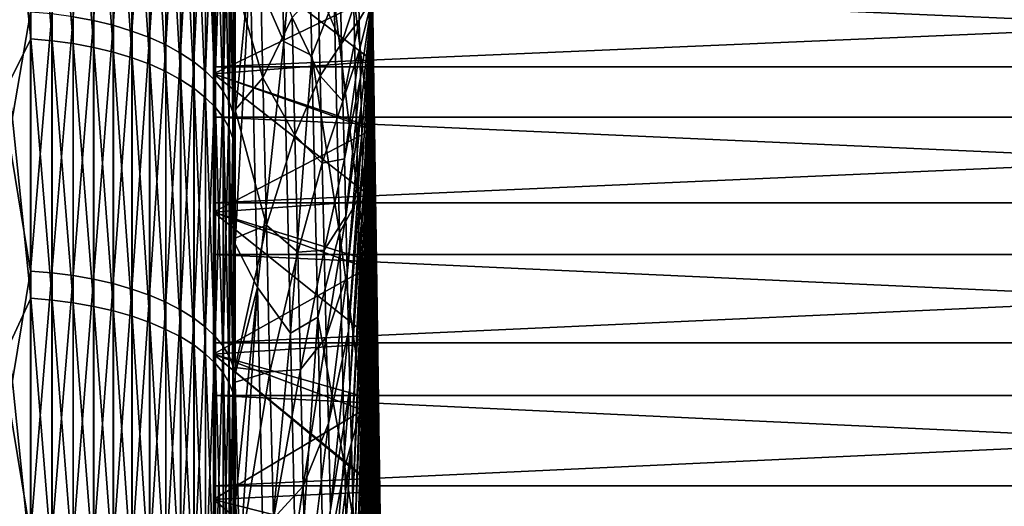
# Model space of a CAD drawing. Header units: metres. Extents: x -2 to 78, y -85 to 85.
# Tile 277 of 500: x 8.83 to 17.3, y 38.6 to 42.78. Entities that reach past the tile are written whole.
import ezdxf

# ---------------------------------------------------------------- set-up
doc = ezdxf.new("R2010")
doc.units = ezdxf.units.M
doc.layers.add('solid_20004802', color=7, linetype='CONTINUOUS')

msp = doc.modelspace()

# ---------------------------------------------------------------- linework, layer by layer
at = {"layer": 'solid_20004802'}
for points in [[(11.104173, 42.595871, 58.868118), (11.046848, 45.10376, 58.841022), (10.814429, 43.258923, 67.112015)], [(11.294175, 44.729218, 50.603218), (11.046848, 45.10376, 58.841022), (11.104173, 42.595871, 58.868118)], [(9.291151, 42.809971, 73.030136), (9.467271, 42.777115, 72.974091), (9.467271, 44.961639, 71.648796)], [(9.467271, 44.961639, 71.648796), (9.467271, 42.777115, 72.974091), (9.636523, 44.91848, 71.580025)], [(9.467271, 42.777115, 72.974091), (9.636523, 42.736053, 72.904045), (9.636523, 44.91848, 71.580025)], [(9.636523, 44.91848, 71.580025), (9.636523, 42.736053, 72.904045), (9.797419, 44.867077, 71.498108)], [(8.92717, 42.619465, -73.232674), (8.740137, 44.459965, -72.14621), (8.92717, 44.811871, -71.912025)], [(8.92717, 44.811871, -71.912025), (9.112282, 44.795372, -71.885559), (9.112282, 42.603775, -73.205719)], [(8.92717, 42.619465, -73.232674), (8.92717, 44.811871, -71.912025), (9.112282, 42.603775, -73.205719)], [(9.112282, 44.795372, -71.885559), (9.293654, 44.769772, -71.844467), (9.293654, 42.579426, -73.163879)], [(9.112282, 42.603775, -73.205719), (9.112282, 44.795372, -71.885559), (9.293654, 42.579426, -73.163879)], [(9.636523, 42.736053, 72.904045), (9.797419, 42.687149, 72.82061), (9.797419, 44.867077, 71.498108)], [(9.797419, 44.867077, 71.498108), (9.797419, 42.687149, 72.82061), (9.948537, 44.80788, 71.403778)], [(9.797419, 42.687149, 72.82061), (9.948537, 42.630829, 72.724541), (9.948537, 44.80788, 71.403778)], [(9.948537, 44.80788, 71.403778), (9.948537, 42.630829, 72.724541), (10.08855, 44.741417, 71.297859)], [(9.293654, 44.769772, -71.844467), (9.469689, 44.735287, -71.789131), (9.469689, 42.546631, -73.107521)], [(9.293654, 42.579426, -73.163879), (9.293654, 44.769772, -71.844467), (9.469689, 42.546631, -73.107521)], [(9.469689, 44.735287, -71.789131), (9.638835, 44.69223, -71.720032), (9.638835, 42.505676, -73.037155)], [(9.469689, 42.546631, -73.107521), (9.469689, 44.735287, -71.789131), (9.638835, 42.505676, -73.037155)], [(9.948537, 42.630829, 72.724541), (10.08855, 42.567593, 72.616661), (10.08855, 44.741417, 71.297859)], [(10.08855, 44.741417, 71.297859), (10.08855, 42.567593, 72.616661), (10.216221, 44.668266, 71.18129)], [(11.345595, 42.476906, 50.622589), (11.294175, 44.729218, 50.603218), (11.104173, 42.595871, 58.868118)], [(11.537308, 42.964676, 42.378525), (11.294175, 44.729218, 50.603218), (11.345595, 42.476906, 50.622589)], [(9.638835, 44.69223, -71.720032), (9.799603, 44.640972, -71.637779), (9.799603, 42.456928, -72.953392)], [(9.638835, 42.505676, -73.037155), (9.638835, 44.69223, -71.720032), (9.799603, 42.456928, -72.953392)], [(9.799603, 44.640972, -71.637779), (9.950575, 44.58197, -71.543098), (9.950575, 42.40081, -72.856964)], [(9.799603, 42.456928, -72.953392), (9.799603, 44.640972, -71.637779), (9.950575, 42.40081, -72.856964)], [(10.08855, 42.567593, 72.616661), (10.216221, 42.497997, 72.497932), (10.216221, 44.668266, 71.18129)], [(10.216221, 44.668266, 71.18129), (10.216221, 42.497997, 72.497932), (10.330427, 44.589073, 71.055099)], [(9.950575, 44.58197, -71.543098), (10.090423, 44.515739, -71.436813), (10.090423, 42.337822, -72.748734)], [(9.950575, 42.40081, -72.856964), (9.950575, 44.58197, -71.543098), (10.090423, 42.337822, -72.748734)], [(10.216221, 42.497997, 72.497932), (10.330427, 42.422653, 72.369408), (10.330427, 44.589073, 71.055099)], [(10.330427, 44.589073, 71.055099), (10.330427, 42.422653, 72.369408), (10.430161, 44.504539, 70.920387)], [(8.92717, 42.619465, -73.232674), (8.740137, 42.239101, -73.468513), (8.740137, 44.459965, -72.14621)], [(10.090423, 44.515739, -71.436813), (10.217914, 44.442867, -71.31987), (10.217914, 42.268517, -72.629646)], [(10.090423, 42.337822, -72.748734), (10.090423, 44.515739, -71.436813), (10.217914, 42.268517, -72.629646)], [(10.330427, 42.422653, 72.369408), (10.430161, 42.342228, 72.232208), (10.430161, 44.504539, 70.920387)], [(10.430161, 44.504539, 70.920387), (10.430161, 42.342228, 72.232208), (10.514546, 44.415409, 70.778358)], [(10.217914, 44.442867, -71.31987), (10.331923, 44.363998, -71.193306), (10.331923, 42.193504, -72.500748)], [(10.217914, 42.268517, -72.629646), (10.217914, 44.442867, -71.31987), (10.331923, 42.193504, -72.500748)], [(10.430161, 42.342228, 72.232208), (10.514546, 42.257427, 72.087547), (10.514546, 44.415409, 70.778358)], [(10.514546, 44.415409, 70.778358), (10.514546, 42.257427, 72.087547), (10.582837, 44.322464, 70.630241)], [(10.331923, 44.363998, -71.193306), (10.43145, 44.279819, -71.05822), (10.43145, 42.113445, -72.363182)], [(10.331923, 42.193504, -72.500748), (10.331923, 44.363998, -71.193306), (10.43145, 42.113445, -72.363182)], [(10.514546, 42.257427, 72.087547), (10.582837, 42.168999, 71.936691), (10.582837, 44.322464, 70.630241)], [(10.582837, 44.322464, 70.630241), (10.582837, 42.168999, 71.936691), (10.634434, 44.226528, 70.477364)], [(10.43145, 44.279819, -71.05822), (10.515614, 44.191078, -70.91581), (10.515614, 42.029045, -72.218163)], [(10.43145, 42.113445, -72.363182), (10.43145, 44.279819, -71.05822), (10.515614, 42.029045, -72.218163)], [(10.582837, 42.168999, 71.936691), (10.634434, 42.077721, 71.780983), (10.634434, 44.226528, 70.477364)], [(10.634434, 44.226528, 70.477364), (10.634434, 42.077721, 71.780983), (10.66888, 44.128441, 70.321053)], [(10.515614, 44.191078, -70.91581), (10.583675, 44.098553, -70.767326), (10.583675, 41.941044, -72.066956)], [(10.515614, 42.029045, -72.218163), (10.515614, 44.191078, -70.91581), (10.583675, 41.941044, -72.066956)], [(10.634434, 42.077721, 71.780983), (10.66888, 41.984402, 71.621788), (10.66888, 44.128441, 70.321053)], [(10.68587, 43.054092, 70.765266), (10.66888, 44.128441, 70.321053), (10.66888, 41.984402, 71.621788)], [(10.583675, 44.098553, -70.767326), (10.635035, 44.003059, -70.61409), (10.635035, 41.850227, -71.910896)], [(10.583675, 41.941044, -72.066956), (10.583675, 44.098553, -70.767326), (10.635035, 41.850227, -71.910896)], [(8.924562, 42.849983, 73.098396), (8.740137, 43.987926, 72.434982), (8.740137, 41.758476, 73.742752)], [(10.635035, 44.003059, -70.61409), (10.669239, 43.905441, -70.457436), (10.669239, 41.757385, -71.751366)], [(10.635035, 41.850227, -71.910896), (10.635035, 44.003059, -70.61409), (10.669239, 41.757385, -71.751366)], [(10.685855, 42.009869, -71.390511), (10.669239, 41.757385, -71.751366), (10.669239, 43.905441, -70.457436)], [(10.685887, 43.103134, -70.73494), (10.685855, 42.009869, -71.390511), (10.669239, 43.905441, -70.457436)], [(10.89595, 43.549305, -64.580261), (10.924725, 42.283672, -64.579025), (10.685887, 43.103134, -70.73494)], [(11.176533, 42.802246, -56.340183), (10.924725, 42.283672, -64.579025), (10.89595, 43.549305, -64.580261)], [(10.5, 42.378448, 23.500265), (10.5, 43.514503, 22.766256), (10.5, 43.472519, 23.156502)], [(36.900002, 43.514374, 22.766352), (10.5, 43.514503, 22.766256), (10.5, 42.378448, 23.500265)], [(36.900002, 42.378593, 23.500183), (36.900002, 43.514374, 22.766352), (10.5, 42.378448, 23.500265)], [(10.5, 43.472519, -23.156502), (10.5, 42.317638, -23.887796), (11.866064, 42.978344, -23.479176)], [(10.5, 43.472519, 23.156502), (11.865606, 43.00919, 23.459471), (11.874268, 42.424294, 23.823565)], [(10.5, 42.317638, 23.887796), (10.5, 43.472519, 23.156502), (11.874268, 42.424294, 23.823565)], [(10.5, 43.096134, -23.045794), (10.5, 42.317638, -23.887796), (10.5, 43.472519, -23.156502)], [(10.5, 42.378448, 23.500265), (10.5, 43.472519, 23.156502), (10.5, 42.317638, 23.887796)], [(10.814429, 43.258923, 67.112015), (10.685867, 41.95919, 71.419991), (10.685862, 40.854385, 72.057808)], [(10.877165, 40.479912, 67.078697), (10.814429, 43.258923, 67.112015), (10.685862, 40.854385, 72.057808)], [(10.814429, 43.258923, 67.112015), (10.68587, 43.054092, 70.765266), (10.685867, 41.95919, 71.419991)], [(11.104173, 42.595871, 58.868118), (10.814429, 43.258923, 67.112015), (10.877165, 40.479912, 67.078697)], [(10.924725, 42.283672, -64.579025), (10.685855, 42.009869, -71.390511), (10.685887, 43.103134, -70.73494)], [(11.863955, 41.680286, 25.86784), (11.830544, 43.159714, 25.884563), (11.7031, 43.009766, 34.132027)], [(11.865606, 43.00919, 23.459471), (11.830544, 43.159714, 25.884563), (11.863955, 41.680286, 25.86784)], [(36.900002, 43.096272, -23.045717), (36.900002, 41.947289, -23.758696), (10.5, 43.096134, -23.045794)], [(10.5, 43.096134, -23.045794), (10.5, 41.947361, -23.758635), (10.5, 42.317638, -23.887796)], [(36.900002, 41.947289, -23.758696), (10.5, 41.947361, -23.758635), (10.5, 43.096134, -23.045794)], [(10.685867, 41.95919, 71.419991), (10.68587, 43.054092, 70.765266), (10.66888, 41.984402, 71.621788)], [(11.398578, 43.05117, -48.095398), (11.415746, 42.300495, -48.086494), (11.176533, 42.802246, -56.340183)], [(11.589706, 43.078518, -39.849247), (11.601071, 42.580753, -39.844913), (11.398578, 43.05117, -48.095398)], [(11.601071, 42.580753, -39.844913), (11.415746, 42.300495, -48.086494), (11.398578, 43.05117, -48.095398)], [(11.746642, 43.027969, -31.602722), (11.601071, 42.580753, -39.844913), (11.589706, 43.078518, -39.849247)], [(11.746642, 43.027969, -31.602722), (11.752282, 42.780949, -31.600555), (11.601071, 42.580753, -39.844913)], [(11.866064, 42.978344, -23.479176), (11.752282, 42.780949, -31.600555), (11.746642, 43.027969, -31.602722)], [(10.5, 42.317638, -23.887796), (11.882759, 41.851097, -24.161325), (11.866064, 42.978344, -23.479176)], [(11.582684, 40.950832, 42.347519), (11.537308, 42.964676, 42.378525), (11.345595, 42.476906, 50.622589)], [(11.537308, 42.964676, 42.378525), (11.742837, 41.246868, 34.106106), (11.7031, 43.009766, 34.132027)], [(11.582684, 40.950832, 42.347519), (11.742837, 41.246868, 34.106106), (11.537308, 42.964676, 42.378525)], [(11.863955, 41.680286, 25.86784), (11.7031, 43.009766, 34.132027), (11.742837, 41.246868, 34.106106)], [(11.866064, 42.978344, -23.479176), (11.758012, 42.534115, -31.590878), (11.752282, 42.780949, -31.600555)], [(11.866064, 42.978344, -23.479176), (11.763824, 42.287689, -31.573696), (11.758012, 42.534115, -31.590878)], [(11.866064, 42.978344, -23.479176), (11.769715, 42.041901, -31.549028), (11.763824, 42.287689, -31.573696)], [(11.866064, 42.978344, -23.479176), (11.77568, 41.796978, -31.516895), (11.769715, 42.041901, -31.549028)], [(11.866064, 42.978344, -23.479176), (11.781712, 41.55315, -31.477327), (11.77568, 41.796978, -31.516895)], [(11.866064, 42.978344, -23.479176), (11.787806, 41.310638, -31.430363), (11.781712, 41.55315, -31.477327)], [(11.866064, 42.978344, -23.479176), (11.793956, 41.069668, -31.376041), (11.787806, 41.310638, -31.430363)], [(11.866064, 42.978344, -23.479176), (11.800156, 40.830467, -31.314417), (11.793956, 41.069668, -31.376041)], [(11.866064, 42.978344, -23.479176), (11.806401, 40.593246, -31.245544), (11.800156, 40.830467, -31.314417)], [(11.866064, 42.978344, -23.479176), (11.812686, 40.358234, -31.169489), (11.806401, 40.593246, -31.245544)], [(11.866064, 42.978344, -23.479176), (11.819004, 40.125648, -31.086319), (11.812686, 40.358234, -31.169489)], [(11.866064, 42.978344, -23.479176), (11.825349, 39.895695, -30.996115), (11.819004, 40.125648, -31.086319)], [(11.866064, 42.978344, -23.479176), (11.831716, 39.668598, -30.898954), (11.825349, 39.895695, -30.996115)], [(11.866064, 42.978344, -23.479176), (11.838098, 39.444557, -30.794933), (11.831716, 39.668598, -30.898954)], [(11.866064, 42.978344, -23.479176), (11.844489, 39.223789, -30.684145), (11.838098, 39.444557, -30.794933)], [(11.866064, 42.978344, -23.479176), (11.850885, 39.006489, -30.56669), (11.844489, 39.223789, -30.684145)], [(11.866064, 42.978344, -23.479176), (11.857279, 38.792866, -30.442682), (11.850885, 39.006489, -30.56669)], [(11.866064, 42.978344, -23.479176), (11.863665, 38.583111, -30.312231), (11.857279, 38.792866, -30.442682)], [(11.866064, 42.978344, -23.479176), (11.870036, 38.377422, -30.175461), (11.863665, 38.583111, -30.312231)], [(11.874268, 42.424294, 23.823565), (11.865606, 43.00919, 23.459471), (11.863955, 41.680286, 25.86784)], [(11.866064, 42.978344, -23.479176), (11.948964, 36.154079, -27.88727), (11.943297, 36.29121, -28.092741)], [(11.866064, 42.978344, -23.479176), (11.882759, 41.851097, -24.161325), (11.948964, 36.154079, -27.88727)], [(11.866064, 42.978344, -23.479176), (11.943297, 36.29121, -28.092741), (11.937543, 36.434521, -28.293945)], [(11.866064, 42.978344, -23.479176), (11.937543, 36.434521, -28.293945), (11.931706, 36.583885, -28.490696)], [(11.866064, 42.978344, -23.479176), (11.931706, 36.583885, -28.490696), (11.925793, 36.739166, -28.68281)], [(11.866064, 42.978344, -23.479176), (11.925793, 36.739166, -28.68281), (11.919808, 36.900215, -28.870111)], [(11.866064, 42.978344, -23.479176), (11.919808, 36.900215, -28.870111), (11.913757, 37.066887, -29.052427)], [(11.866064, 42.978344, -23.479176), (11.913757, 37.066887, -29.052427), (11.907647, 37.239025, -29.229586)], [(11.866064, 42.978344, -23.479176), (11.907647, 37.239025, -29.229586), (11.901482, 37.416473, -29.401426)], [(11.866064, 42.978344, -23.479176), (11.901482, 37.416473, -29.401426), (11.895267, 37.599064, -29.567789)], [(11.866064, 42.978344, -23.479176), (11.895267, 37.599064, -29.567789), (11.889009, 37.786629, -29.728519)], [(11.866064, 42.978344, -23.479176), (11.889009, 37.786629, -29.728519), (11.882715, 37.978996, -29.883471)], [(11.866064, 42.978344, -23.479176), (11.882715, 37.978996, -29.883471), (11.876389, 38.175987, -30.032497)], [(11.866064, 42.978344, -23.479176), (11.876389, 38.175987, -30.032497), (11.870036, 38.377422, -30.175461)], [(8.924562, 42.849983, 73.098396), (8.740137, 41.758476, 73.742752), (8.924562, 40.622643, 74.359245)], [(8.924562, 42.849983, 73.098396), (8.924562, 40.622643, 74.359245), (9.109715, 42.834332, 73.071693)], [(8.924562, 40.622643, 74.359245), (9.109715, 40.607803, 74.332085), (9.109715, 42.834332, 73.071693)], [(9.109715, 42.834332, 73.071693), (9.109715, 40.607803, 74.332085), (9.291151, 42.809971, 73.030136)], [(9.109715, 40.607803, 74.332085), (9.291151, 40.584709, 74.28981), (9.291151, 42.809971, 73.030136)], [(9.291151, 42.809971, 73.030136), (9.291151, 40.584709, 74.28981), (9.467271, 42.777115, 72.974091)], [(9.291151, 40.584709, 74.28981), (9.467271, 40.553562, 74.232796), (9.467271, 42.777115, 72.974091)], [(9.467271, 42.777115, 72.974091), (9.467271, 40.553562, 74.232796), (9.636523, 42.736053, 72.904045)], [(11.176533, 42.802246, -56.340183), (11.199732, 41.792492, -56.319729), (10.924725, 42.283672, -64.579025)], [(11.415746, 42.300495, -48.086494), (11.199732, 41.792492, -56.319729), (11.176533, 42.802246, -56.340183)], [(11.752282, 42.780949, -31.600555), (11.612616, 42.083359, -39.825443), (11.601071, 42.580753, -39.844913)], [(11.752282, 42.780949, -31.600555), (11.758012, 42.534115, -31.590878), (11.612616, 42.083359, -39.825443)], [(9.467271, 40.553562, 74.232796), (9.636523, 40.514633, 74.161537), (9.636523, 42.736053, 72.904045)], [(9.636523, 42.736053, 72.904045), (9.636523, 40.514633, 74.161537), (9.797419, 42.687149, 72.82061)], [(9.636523, 40.514633, 74.161537), (9.797419, 40.468269, 74.076675), (9.797419, 42.687149, 72.82061)], [(9.797419, 42.687149, 72.82061), (9.797419, 40.468269, 74.076675), (9.948537, 42.630829, 72.724541)], [(8.92717, 40.388172, -74.486504), (8.740137, 42.239101, -73.468513), (8.92717, 42.619465, -73.232674)], [(8.92717, 42.619465, -73.232674), (9.112282, 42.603775, -73.205719), (9.112282, 40.373302, -74.459084)], [(8.92717, 40.388172, -74.486504), (8.92717, 42.619465, -73.232674), (9.112282, 40.373302, -74.459084)], [(9.112282, 42.603775, -73.205719), (9.293654, 42.579426, -73.163879), (9.293654, 40.350231, -74.416527)], [(9.112282, 40.373302, -74.459084), (9.112282, 42.603775, -73.205719), (9.293654, 40.350231, -74.416527)], [(9.797419, 40.468269, 74.076675), (9.948537, 40.414879, 73.978935), (9.948537, 42.630829, 72.724541)], [(9.948537, 42.630829, 72.724541), (9.948537, 40.414879, 73.978935), (10.08855, 42.567593, 72.616661)], [(11.160541, 40.088299, 58.818779), (11.104173, 42.595871, 58.868118), (10.877165, 40.479912, 67.078697)], [(11.345595, 42.476906, 50.622589), (11.104173, 42.595871, 58.868118), (11.160541, 40.088299, 58.818779)], [(9.293654, 42.579426, -73.163879), (9.469689, 42.546631, -73.107521), (9.469689, 40.319153, -74.359207)], [(9.293654, 40.350231, -74.416527), (9.293654, 42.579426, -73.163879), (9.469689, 40.319153, -74.359207)], [(9.469689, 42.546631, -73.107521), (9.638835, 42.505676, -73.037155), (9.638835, 40.280342, -74.287636)], [(9.469689, 40.319153, -74.359207), (9.469689, 42.546631, -73.107521), (9.638835, 40.280342, -74.287636)], [(9.948537, 40.414879, 73.978935), (10.08855, 40.354931, 73.869202), (10.08855, 42.567593, 72.616661)], [(10.08855, 42.567593, 72.616661), (10.08855, 40.354931, 73.869202), (10.216221, 42.497997, 72.497932)], [(11.601071, 42.580753, -39.844913), (11.612616, 42.083359, -39.825443), (11.415746, 42.300495, -48.086494)], [(11.758012, 42.534115, -31.590878), (11.624329, 41.586788, -39.790852), (11.612616, 42.083359, -39.825443)], [(11.758012, 42.534115, -31.590878), (11.763824, 42.287689, -31.573696), (11.624329, 41.586788, -39.790852)], [(9.638835, 42.505676, -73.037155), (9.799603, 42.456928, -72.953392), (9.799603, 40.234146, -74.202438)], [(9.638835, 40.280342, -74.287636), (9.638835, 42.505676, -73.037155), (9.799603, 40.234146, -74.202438)], [(9.799603, 42.456928, -72.953392), (9.950575, 42.40081, -72.856964), (9.950575, 40.180965, -74.104362)], [(9.799603, 40.234146, -74.202438), (9.799603, 42.456928, -72.953392), (9.950575, 40.180965, -74.104362)], [(10.08855, 40.354931, 73.869202), (10.216221, 40.288952, 73.748428), (10.216221, 42.497997, 72.497932)], [(10.216221, 42.497997, 72.497932), (10.216221, 40.288952, 73.748428), (10.330427, 42.422653, 72.369408)], [(10.5, 42.317638, 23.887796), (11.874268, 42.424294, 23.823565), (11.883058, 41.830589, 24.173071)], [(11.396156, 40.225029, 50.573456), (11.345595, 42.476906, 50.622589), (11.160541, 40.088299, 58.818779)], [(11.582684, 40.950832, 42.347519), (11.345595, 42.476906, 50.622589), (11.396156, 40.225029, 50.573456)], [(11.883058, 41.830589, 24.173071), (11.874268, 42.424294, 23.823565), (11.863955, 41.680286, 25.86784)], [(9.950575, 42.40081, -72.856964), (10.090423, 42.337822, -72.748734), (10.090423, 40.121277, -73.994278)], [(9.950575, 40.180965, -74.104362), (9.950575, 42.40081, -72.856964), (10.090423, 40.121277, -73.994278)], [(10.216221, 40.288952, 73.748428), (10.330427, 40.217525, 73.617683), (10.330427, 42.422653, 72.369408)], [(10.330427, 42.422653, 72.369408), (10.330427, 40.217525, 73.617683), (10.430161, 42.342228, 72.232208)], [(10.330427, 40.217525, 73.617683), (10.430161, 40.141277, 73.478119), (10.430161, 42.342228, 72.232208)], [(10.430161, 42.342228, 72.232208), (10.430161, 40.141277, 73.478119), (10.514546, 42.257427, 72.087547)], [(36.900002, 42.378593, 23.500183), (10.5, 42.378448, 23.500265), (10.5, 41.208164, 24.177383)], [(36.900002, 41.208172, 24.177399), (36.900002, 42.378593, 23.500183), (10.5, 41.208164, 24.177383)], [(10.5, 41.208164, 24.177383), (10.5, 42.378448, 23.500265), (10.5, 42.317638, 23.887796)], [(10.090423, 42.337822, -72.748734), (10.217914, 42.268517, -72.629646), (10.217914, 40.055599, -73.873146)], [(10.090423, 40.121277, -73.994278), (10.090423, 42.337822, -72.748734), (10.217914, 40.055599, -73.873146)], [(10.217914, 42.268517, -72.629646), (10.331923, 42.193504, -72.500748), (10.331923, 39.984512, -73.742043)], [(10.217914, 40.055599, -73.873146), (10.217914, 42.268517, -72.629646), (10.331923, 39.984512, -73.742043)], [(10.430161, 40.141277, 73.478119), (10.514546, 40.060886, 73.330956), (10.514546, 42.257427, 72.087547)], [(10.5, 42.317638, -23.887796), (10.5, 41.128502, -24.56144), (11.882759, 41.851097, -24.161325)], [(10.5, 42.317638, 23.887796), (11.883058, 41.830589, 24.173071), (11.891968, 41.228432, 24.507776)], [(10.5, 41.128502, 24.56144), (10.5, 42.317638, 23.887796), (11.891968, 41.228432, 24.507776)], [(10.5, 41.947361, -23.758635), (10.5, 41.128502, -24.56144), (10.5, 42.317638, -23.887796)], [(10.5, 41.208164, 24.177383), (10.5, 42.317638, 23.887796), (10.5, 41.128502, 24.56144)], [(10.514546, 42.257427, 72.087547), (10.514546, 40.060886, 73.330956), (10.582837, 42.168999, 71.936691)], [(10.924725, 42.283672, -64.579025), (10.953969, 41.018688, -64.538818), (10.685855, 42.009869, -71.390511)], [(11.199732, 41.792492, -56.319729), (10.953969, 41.018688, -64.538818), (10.924725, 42.283672, -64.579025)], [(11.415746, 42.300495, -48.086494), (11.433184, 41.550449, -48.054691), (11.199732, 41.792492, -56.319729)], [(11.612616, 42.083359, -39.825443), (11.433184, 41.550449, -48.054691), (11.415746, 42.300495, -48.086494)], [(11.763824, 42.287689, -31.573696), (11.6362, 41.091503, -39.741177), (11.624329, 41.586788, -39.790852)], [(11.763824, 42.287689, -31.573696), (11.769715, 42.041901, -31.549028), (11.6362, 41.091503, -39.741177)], [(8.92717, 40.388172, -74.486504), (8.740137, 39.978947, -74.722473), (8.740137, 42.239101, -73.468513)], [(10.331923, 42.193504, -72.500748), (10.43145, 42.113445, -72.363182), (10.43145, 39.908646, -73.602127)], [(10.331923, 39.984512, -73.742043), (10.331923, 42.193504, -72.500748), (10.43145, 39.908646, -73.602127)], [(10.43145, 42.113445, -72.363182), (10.515614, 42.029045, -72.218163), (10.515614, 39.828663, -73.45462)], [(10.43145, 39.908646, -73.602127), (10.43145, 42.113445, -72.363182), (10.515614, 39.828663, -73.45462)], [(10.514546, 40.060886, 73.330956), (10.582837, 39.977055, 73.177505), (10.582837, 42.168999, 71.936691)], [(10.582837, 42.168999, 71.936691), (10.582837, 39.977055, 73.177505), (10.634434, 42.077721, 71.780983)], [(10.515614, 42.029045, -72.218163), (10.583675, 41.941044, -72.066956), (10.583675, 39.74527, -73.300819)], [(10.515614, 39.828663, -73.45462), (10.515614, 42.029045, -72.218163), (10.583675, 39.74527, -73.300819)], [(10.582837, 39.977055, 73.177505), (10.634434, 39.890522, 73.019112), (10.634434, 42.077721, 71.780983)], [(10.634434, 42.077721, 71.780983), (10.634434, 39.890522, 73.019112), (10.66888, 41.984402, 71.621788)], [(10.685855, 42.009869, -71.390511), (10.685845, 40.906227, -72.028809), (10.669239, 41.757385, -71.751366)], [(10.953969, 41.018688, -64.538818), (10.685845, 40.906227, -72.028809), (10.685855, 42.009869, -71.390511)], [(11.612616, 42.083359, -39.825443), (11.624329, 41.586788, -39.790852), (11.433184, 41.550449, -48.054691)], [(11.769715, 42.041901, -31.549028), (11.648218, 40.597961, -39.67646), (11.6362, 41.091503, -39.741177)], [(11.769715, 42.041901, -31.549028), (11.77568, 41.796978, -31.516895), (11.648218, 40.597961, -39.67646)], [(10.5, 41.947361, -23.758635), (10.5, 40.764786, -24.414394), (10.5, 41.128502, -24.56144)], [(36.900002, 40.764706, -24.414438), (10.5, 40.764786, -24.414394), (10.5, 41.947361, -23.758635)], [(36.900002, 41.947289, -23.758696), (36.900002, 40.764706, -24.414438), (10.5, 41.947361, -23.758635)], [(10.583675, 41.941044, -72.066956), (10.635035, 41.850227, -71.910896), (10.635035, 39.659206, -73.142097)], [(10.583675, 39.74527, -73.300819), (10.583675, 41.941044, -72.066956), (10.635035, 39.659206, -73.142097)], [(10.634434, 39.890522, 73.019112), (10.66888, 39.802052, 72.85717), (10.66888, 41.984402, 71.621788)], [(10.685862, 40.854385, 72.057808), (10.66888, 41.984402, 71.621788), (10.66888, 39.802052, 72.85717)], [(10.685862, 40.854385, 72.057808), (10.685867, 41.95919, 71.419991), (10.66888, 41.984402, 71.621788)], [(10.5, 41.128502, -24.56144), (11.899899, 40.692745, -24.789446), (11.882759, 41.851097, -24.161325)], [(10.635035, 41.850227, -71.910896), (10.669239, 41.757385, -71.751366), (10.669239, 39.571224, -72.979836)], [(10.635035, 39.659206, -73.142097), (10.635035, 41.850227, -71.910896), (10.669239, 39.571224, -72.979836)], [(11.891968, 41.228432, 24.507776), (11.883058, 41.830589, 24.173071), (11.863955, 41.680286, 25.86784)], [(11.882759, 41.851097, -24.161325), (11.954537, 36.023266, -27.677721), (11.948964, 36.154079, -27.88727)], [(11.882759, 41.851097, -24.161325), (11.899899, 40.692745, -24.789446), (11.954537, 36.023266, -27.677721)], [(8.924562, 40.622643, 74.359245), (8.740137, 41.758476, 73.742752), (8.740137, 39.490185, 74.981926)], [(10.68589, 39.666843, -72.717545), (10.669239, 39.571224, -72.979836), (10.669239, 41.757385, -71.751366)], [(10.685889, 39.791981, -72.649178), (10.68589, 39.666843, -72.717545), (10.669239, 41.757385, -71.751366)], [(10.685845, 40.906227, -72.028809), (10.685889, 39.791981, -72.649178), (10.669239, 41.757385, -71.751366)], [(11.199732, 41.792492, -56.319729), (11.22329, 40.783848, -56.268246), (10.953969, 41.018688, -64.538818)], [(11.433184, 41.550449, -48.054691), (11.22329, 40.783848, -56.268246), (11.199732, 41.792492, -56.319729)], [(11.77568, 41.796978, -31.516895), (11.660373, 40.106621, -39.596764), (11.648218, 40.597961, -39.67646)], [(11.77568, 41.796978, -31.516895), (11.781712, 41.55315, -31.477327), (11.660373, 40.106621, -39.596764)], [(11.896788, 40.202015, 25.806765), (11.863955, 41.680286, 25.86784), (11.742837, 41.246868, 34.106106)], [(11.891968, 41.228432, 24.507776), (11.863955, 41.680286, 25.86784), (11.896788, 40.202015, 25.806765)], [(11.624329, 41.586788, -39.790852), (11.450876, 40.801727, -48.000031), (11.433184, 41.550449, -48.054691)], [(11.624329, 41.586788, -39.790852), (11.6362, 41.091503, -39.741177), (11.450876, 40.801727, -48.000031)], [(11.433184, 41.550449, -48.054691), (11.450876, 40.801727, -48.000031), (11.22329, 40.783848, -56.268246)], [(11.781712, 41.55315, -31.477327), (11.672652, 39.617935, -39.502159), (11.660373, 40.106621, -39.596764)], [(11.781712, 41.55315, -31.477327), (11.787806, 41.310638, -31.430363), (11.672652, 39.617935, -39.502159)], [(11.582684, 40.950832, 42.347519), (11.781868, 39.485573, 34.026226), (11.742837, 41.246868, 34.106106)], [(11.787806, 41.310638, -31.430363), (11.685044, 39.132355, -39.392735), (11.672652, 39.617935, -39.502159)], [(11.787806, 41.310638, -31.430363), (11.793956, 41.069668, -31.376041), (11.685044, 39.132355, -39.392735)], [(11.896788, 40.202015, 25.806765), (11.742837, 41.246868, 34.106106), (11.781868, 39.485573, 34.026226)], [(10.5, 41.128502, 24.56144), (11.891968, 41.228432, 24.507776), (11.901006, 40.618202, 24.827475)], [(36.900002, 41.208172, 24.177399), (10.5, 41.208164, 24.177383), (10.5, 40.006084, 24.796293)], [(36.900002, 40.005936, 24.796371), (36.900002, 41.208172, 24.177399), (10.5, 40.006084, 24.796293)], [(10.5, 40.006084, 24.796293), (10.5, 41.208164, 24.177383), (10.5, 41.128502, 24.56144)], [(11.901006, 40.618202, 24.827475), (11.891968, 41.228432, 24.507776), (11.896788, 40.202015, 25.806765)], [(10.5, 41.128502, -24.56144), (10.5, 39.90731, -25.176147), (11.899899, 40.692745, -24.789446)], [(10.5, 41.128502, 24.56144), (11.901006, 40.618202, 24.827475), (11.910153, 40.000217, 25.131996)], [(10.5, 39.90731, 25.176147), (10.5, 41.128502, 24.56144), (11.910153, 40.000217, 25.131996)], [(10.5, 40.764786, -24.414394), (10.5, 39.90731, -25.176147), (10.5, 41.128502, -24.56144)], [(10.5, 40.006084, 24.796293), (10.5, 41.128502, 24.56144), (10.5, 39.90731, 25.176147)], [(11.6362, 41.091503, -39.741177), (11.468805, 40.055027, -47.922554), (11.450876, 40.801727, -48.000031)], [(11.6362, 41.091503, -39.741177), (11.648218, 40.597961, -39.67646), (11.468805, 40.055027, -47.922554)], [(11.793956, 41.069668, -31.376041), (11.697538, 38.65033, -39.268589), (11.685044, 39.132355, -39.392735)], [(11.793956, 41.069668, -31.376041), (11.800156, 40.830467, -31.314417), (11.697538, 38.65033, -39.268589)], [(10.953969, 41.018688, -64.538818), (10.685889, 39.791981, -72.649178), (10.685845, 40.906227, -72.028809)], [(10.953969, 41.018688, -64.538818), (10.983654, 39.755554, -64.459671), (10.685889, 39.791981, -72.649178)], [(11.22329, 40.783848, -56.268246), (10.983654, 39.755554, -64.459671), (10.953969, 41.018688, -64.538818)], [(11.627254, 38.938866, 42.254913), (11.582684, 40.950832, 42.347519), (11.396156, 40.225029, 50.573456)], [(11.627254, 38.938866, 42.254913), (11.781868, 39.485573, 34.026226), (11.582684, 40.950832, 42.347519)], [(10.685865, 39.739674, 72.678421), (10.685862, 40.854385, 72.057808), (10.66888, 39.802052, 72.85717)], [(10.877165, 40.479912, 67.078697), (10.685862, 40.854385, 72.057808), (10.685865, 39.739674, 72.678421)], [(11.800156, 40.830467, -31.314417), (11.710123, 38.172306, -39.129845), (11.697538, 38.65033, -39.268589)], [(11.800156, 40.830467, -31.314417), (11.806401, 40.593246, -31.245544), (11.710123, 38.172306, -39.129845)], [(10.5, 40.764786, -24.414394), (10.5, 39.551216, -25.011423), (10.5, 39.90731, -25.176147)], [(36.900002, 39.551369, -25.011364), (10.5, 39.551216, -25.011423), (10.5, 40.764786, -24.414394)], [(36.900002, 40.764706, -24.414438), (36.900002, 39.551369, -25.011364), (10.5, 40.764786, -24.414394)], [(11.22329, 40.783848, -56.268246), (11.247188, 39.777275, -56.185787), (10.983654, 39.755554, -64.459671)], [(11.450876, 40.801727, -48.000031), (11.247188, 39.777275, -56.185787), (11.22329, 40.783848, -56.268246)], [(11.450876, 40.801727, -48.000031), (11.468805, 40.055027, -47.922554), (11.247188, 39.777275, -56.185787)], [(10.5, 39.90731, -25.176147), (11.91747, 39.505905, -25.36211), (11.899899, 40.692745, -24.789446)], [(11.899899, 40.692745, -24.789446), (11.960013, 35.898884, -27.464289), (11.954537, 36.023266, -27.677721)], [(11.899899, 40.692745, -24.789446), (11.91747, 39.505905, -25.36211), (11.960013, 35.898884, -27.464289)], [(8.924562, 40.622643, 74.359245), (8.740137, 39.490185, 74.981926), (8.924562, 38.358234, 75.552246)], [(8.924562, 40.622643, 74.359245), (8.924562, 38.358234, 75.552246), (9.109715, 40.607803, 74.332085)], [(8.924562, 38.358234, 75.552246), (9.109715, 38.344223, 75.524651), (9.109715, 40.607803, 74.332085)], [(9.109715, 40.607803, 74.332085), (9.109715, 38.344223, 75.524651), (9.291151, 40.584709, 74.28981)], [(9.109715, 38.344223, 75.524651), (9.291151, 38.322418, 75.481705), (9.291151, 40.584709, 74.28981)], [(9.291151, 40.584709, 74.28981), (9.291151, 38.322418, 75.481705), (9.467271, 40.553562, 74.232796)], [(11.648218, 40.597961, -39.67646), (11.486956, 39.311043, -47.822338), (11.468805, 40.055027, -47.922554)], [(11.648218, 40.597961, -39.67646), (11.660373, 40.106621, -39.596764), (11.486956, 39.311043, -47.822338)], [(11.806401, 40.593246, -31.245544), (11.722787, 37.698727, -38.97662), (11.710123, 38.172306, -39.129845)], [(11.806401, 40.593246, -31.245544), (11.812686, 40.358234, -31.169489), (11.722787, 37.698727, -38.97662)], [(11.910153, 40.000217, 25.131996), (11.901006, 40.618202, 24.827475), (11.896788, 40.202015, 25.806765)], [(9.291151, 38.322418, 75.481705), (9.467271, 38.293003, 75.423767), (9.467271, 40.553562, 74.232796)], [(9.467271, 40.553562, 74.232796), (9.467271, 38.293003, 75.423767), (9.636523, 40.514633, 74.161537)], [(9.467271, 38.293003, 75.423767), (9.636523, 38.256248, 75.351372), (9.636523, 40.514633, 74.161537)], [(9.636523, 40.514633, 74.161537), (9.636523, 38.256248, 75.351372), (9.797419, 40.468269, 74.076675)], [(10.877165, 40.479912, 67.078697), (10.685869, 38.615513, 73.281792), (10.685864, 37.482391, 73.867897)], [(10.938788, 37.703205, 66.960098), (10.877165, 40.479912, 67.078697), (10.685864, 37.482391, 73.867897)], [(10.877165, 40.479912, 67.078697), (10.685865, 39.739674, 72.678421), (10.685869, 38.615513, 73.281792)], [(11.160541, 40.088299, 58.818779), (10.877165, 40.479912, 67.078697), (10.938788, 37.703205, 66.960098)], [(9.636523, 38.256248, 75.351372), (9.797419, 38.212467, 75.265144), (9.797419, 40.468269, 74.076675)], [(9.797419, 40.468269, 74.076675), (9.797419, 38.212467, 75.265144), (9.948537, 40.414879, 73.978935)], [(9.797419, 38.212467, 75.265144), (9.948537, 38.162052, 75.16584), (9.948537, 40.414879, 73.978935)], [(9.948537, 40.414879, 73.978935), (9.948537, 38.162052, 75.16584), (10.08855, 40.354931, 73.869202)], [(8.92717, 38.120029, -75.672363), (8.740137, 39.978947, -74.722473), (8.92717, 40.388172, -74.486504)], [(8.92717, 40.388172, -74.486504), (9.112282, 40.373302, -74.459084), (9.112282, 38.105995, -75.644508)], [(8.92717, 38.120029, -75.672363), (8.92717, 40.388172, -74.486504), (9.112282, 38.105995, -75.644508)], [(9.112282, 40.373302, -74.459084), (9.293654, 40.350231, -74.416527), (9.293654, 38.084217, -75.601273)], [(9.112282, 38.105995, -75.644508), (9.112282, 40.373302, -74.459084), (9.293654, 38.084217, -75.601273)], [(9.293654, 40.350231, -74.416527), (9.469689, 40.319153, -74.359207), (9.469689, 38.054882, -75.543045)], [(9.293654, 38.084217, -75.601273), (9.293654, 40.350231, -74.416527), (9.469689, 38.054882, -75.543045)], [(9.469689, 40.319153, -74.359207), (9.638835, 40.280342, -74.287636), (9.638835, 38.018253, -75.470329)], [(9.469689, 38.054882, -75.543045), (9.469689, 40.319153, -74.359207), (9.638835, 38.018253, -75.470329)], [(9.948537, 38.162052, 75.16584), (10.08855, 38.105446, 75.054344), (10.08855, 40.354931, 73.869202)], [(10.08855, 40.354931, 73.869202), (10.08855, 38.105446, 75.054344), (10.216221, 40.288952, 73.748428)], [(11.812686, 40.358234, -31.169489), (11.735518, 37.23003, -38.809067), (11.722787, 37.698727, -38.97662)], [(11.812686, 40.358234, -31.169489), (11.819004, 40.125648, -31.086319), (11.735518, 37.23003, -38.809067)], [(9.638835, 40.280342, -74.287636), (9.799603, 40.234146, -74.202438), (9.799603, 37.974651, -75.383774)], [(9.638835, 38.018253, -75.470329), (9.638835, 40.280342, -74.287636), (9.799603, 37.974651, -75.383774)], [(9.799603, 40.234146, -74.202438), (9.950575, 40.180965, -74.104362), (9.950575, 37.924461, -75.284142)], [(9.799603, 37.974651, -75.383774), (9.799603, 40.234146, -74.202438), (9.950575, 37.924461, -75.284142)], [(10.08855, 38.105446, 75.054344), (10.216221, 38.043144, 74.931633), (10.216221, 40.288952, 73.748428)], [(10.216221, 40.288952, 73.748428), (10.216221, 38.043144, 74.931633), (10.330427, 40.217525, 73.617683)], [(11.396156, 40.225029, 50.573456), (11.160541, 40.088299, 58.818779), (11.2159, 37.583374, 58.69305)], [(11.445809, 37.975662, 50.455868), (11.396156, 40.225029, 50.573456), (11.2159, 37.583374, 58.69305)], [(11.627254, 38.938866, 42.254913), (11.396156, 40.225029, 50.573456), (11.445809, 37.975662, 50.455868)], [(9.950575, 40.180965, -74.104362), (10.090423, 40.121277, -73.994278), (10.090423, 37.868122, -75.172302)], [(9.950575, 37.924461, -75.284142), (9.950575, 40.180965, -74.104362), (10.090423, 37.868122, -75.172302)], [(10.216221, 38.043144, 74.931633), (10.330427, 37.9757, 74.79879), (10.330427, 40.217525, 73.617683)], [(10.330427, 40.217525, 73.617683), (10.330427, 37.9757, 74.79879), (10.430161, 40.141277, 73.478119)], [(10.330427, 37.9757, 74.79879), (10.430161, 37.903702, 74.656982), (10.430161, 40.141277, 73.478119)], [(10.430161, 40.141277, 73.478119), (10.430161, 37.903702, 74.656982), (10.514546, 40.060886, 73.330956)], [(11.929014, 38.726212, 25.701574), (11.896788, 40.202015, 25.806765), (11.781868, 39.485573, 34.026226)], [(11.928774, 38.74242, 25.694803), (11.896788, 40.202015, 25.806765), (11.929014, 38.726212, 25.701574)], [(11.919409, 39.374825, 25.421169), (11.896788, 40.202015, 25.806765), (11.928774, 38.74242, 25.694803)], [(11.919409, 39.374825, 25.421169), (11.910153, 40.000217, 25.131996), (11.896788, 40.202015, 25.806765)], [(10.090423, 40.121277, -73.994278), (10.217914, 40.055599, -73.873146), (10.217914, 37.806133, -75.049248)], [(10.090423, 37.868122, -75.172302), (10.090423, 40.121277, -73.994278), (10.217914, 37.806133, -75.049248)], [(10.217914, 40.055599, -73.873146), (10.331923, 39.984512, -73.742043), (10.331923, 37.739037, -74.916054)], [(10.217914, 37.806133, -75.049248), (10.217914, 40.055599, -73.873146), (10.331923, 37.739037, -74.916054)], [(10.430161, 37.903702, 74.656982), (10.514546, 37.827793, 74.507462), (10.514546, 40.060886, 73.330956)], [(10.514546, 40.060886, 73.330956), (10.514546, 37.827793, 74.507462), (10.582837, 39.977055, 73.177505)], [(11.2159, 37.583374, 58.69305), (11.160541, 40.088299, 58.818779), (10.938788, 37.703205, 66.960098)], [(11.468805, 40.055027, -47.922554), (11.271399, 38.77372, -56.072422), (11.247188, 39.777275, -56.185787)], [(11.468805, 40.055027, -47.922554), (11.486956, 39.311043, -47.822338), (11.271399, 38.77372, -56.072422)], [(11.660373, 40.106621, -39.596764), (11.505309, 38.570469, -47.699474), (11.486956, 39.311043, -47.822338)], [(11.660373, 40.106621, -39.596764), (11.672652, 39.617935, -39.502159), (11.505309, 38.570469, -47.699474)], [(11.819004, 40.125648, -31.086319), (11.748302, 36.766644, -38.627331), (11.735518, 37.23003, -38.809067)], [(11.819004, 40.125648, -31.086319), (11.825349, 39.895695, -30.996115), (11.748302, 36.766644, -38.627331)], [(8.92717, 38.120029, -75.672363), (8.740137, 37.681602, -75.906921), (8.740137, 39.978947, -74.722473)], [(10.331923, 39.984512, -73.742043), (10.43145, 39.908646, -73.602127), (10.43145, 37.667431, -74.773911)], [(10.331923, 37.739037, -74.916054), (10.331923, 39.984512, -73.742043), (10.43145, 37.667431, -74.773911)], [(10.5, 38.77462, 25.355665), (10.5, 40.006084, 24.796293), (10.5, 39.90731, 25.176147)], [(36.900002, 40.005936, 24.796371), (10.5, 40.006084, 24.796293), (10.5, 38.77462, 25.355665)], [(36.900002, 38.774773, 25.355606), (36.900002, 40.005936, 24.796371), (10.5, 38.77462, 25.355665)], [(10.5, 39.90731, 25.176147), (11.910153, 40.000217, 25.131996), (11.919409, 39.374825, 25.421169)], [(10.514546, 37.827793, 74.507462), (10.582837, 37.748634, 74.351547), (10.582837, 39.977055, 73.177505)], [(10.582837, 39.977055, 73.177505), (10.582837, 37.748634, 74.351547), (10.634434, 39.890522, 73.019112)], [(10.43145, 39.908646, -73.602127), (10.515614, 39.828663, -73.45462), (10.515614, 37.591938, -74.624054)], [(10.43145, 37.667431, -74.773911), (10.43145, 39.908646, -73.602127), (10.515614, 37.591938, -74.624054)], [(10.5, 39.90731, -25.176147), (10.5, 38.657597, -25.730083), (11.91747, 39.505905, -25.36211)], [(10.5, 39.90731, 25.176147), (11.928774, 38.74242, 25.694803), (11.929014, 38.726212, 25.701574)], [(10.5, 38.657597, 25.730083), (10.5, 39.90731, 25.176147), (11.929014, 38.726212, 25.701574)], [(10.5, 39.90731, 25.176147), (11.919409, 39.374825, 25.421169), (11.928774, 38.74242, 25.694803)], [(10.5, 39.551216, -25.011423), (10.5, 38.657597, -25.730083), (10.5, 39.90731, -25.176147)], [(10.5, 38.77462, 25.355665), (10.5, 39.90731, 25.176147), (10.5, 38.657597, 25.730083)], [(10.582837, 37.748634, 74.351547), (10.634434, 37.666924, 74.190613), (10.634434, 39.890522, 73.019112)], [(10.634434, 39.890522, 73.019112), (10.634434, 37.666924, 74.190613), (10.66888, 39.802052, 72.85717)], [(11.825349, 39.895695, -30.996115), (11.761132, 36.309006, -38.431587), (11.748302, 36.766644, -38.627331)], [(11.825349, 39.895695, -30.996115), (11.831716, 39.668598, -30.898954), (11.761132, 36.309006, -38.431587)], [(10.515614, 39.828663, -73.45462), (10.583675, 39.74527, -73.300819), (10.583675, 37.513233, -74.467812)], [(10.515614, 37.591938, -74.624054), (10.515614, 39.828663, -73.45462), (10.583675, 37.513233, -74.467812)], [(10.634434, 37.666924, 74.190613), (10.66888, 37.583385, 74.02607), (10.66888, 39.802052, 72.85717)], [(10.685869, 38.615513, 73.281792), (10.66888, 39.802052, 72.85717), (10.66888, 37.583385, 74.02607)], [(10.685869, 38.615513, 73.281792), (10.685865, 39.739674, 72.678421), (10.66888, 39.802052, 72.85717)], [(10.583675, 39.74527, -73.300819), (10.635035, 39.659206, -73.142097), (10.635035, 37.431999, -74.306557)], [(10.583675, 37.513233, -74.467812), (10.583675, 39.74527, -73.300819), (10.635035, 37.431999, -74.306557)], [(10.983654, 39.755554, -64.459671), (10.68589, 39.666843, -72.717545), (10.685889, 39.791981, -72.649178)], [(10.983654, 39.755554, -64.459671), (10.721306, 38.174484, -72.595627), (10.68589, 39.666843, -72.717545)], [(10.983654, 39.755554, -64.459671), (11.013753, 38.495464, -64.341675), (10.721306, 38.174484, -72.595627)], [(11.247188, 39.777275, -56.185787), (11.013753, 38.495464, -64.341675), (10.983654, 39.755554, -64.459671)], [(11.247188, 39.777275, -56.185787), (11.271399, 38.77372, -56.072422), (11.013753, 38.495464, -64.341675)], [(10.635035, 39.659206, -73.142097), (10.669239, 39.571224, -72.979836), (10.669239, 37.348961, -74.141708)], [(10.635035, 37.431999, -74.306557), (10.635035, 39.659206, -73.142097), (10.669239, 37.348961, -74.141708)], [(10.68589, 39.666843, -72.717545), (10.685877, 38.669395, -73.253181), (10.669239, 39.571224, -72.979836)], [(10.721306, 38.174484, -72.595627), (10.685877, 38.669395, -73.253181), (10.68589, 39.666843, -72.717545)], [(11.831716, 39.668598, -30.898954), (11.773993, 35.857533, -38.222012), (11.761132, 36.309006, -38.431587)], [(11.831716, 39.668598, -30.898954), (11.838098, 39.444557, -30.794933), (11.773993, 35.857533, -38.222012)], [(36.900002, 39.551369, -25.011364), (36.900002, 38.310207, -25.548037), (10.5, 39.551216, -25.011423)], [(10.5, 39.551216, -25.011423), (10.5, 38.310276, -25.547991), (10.5, 38.657597, -25.730083)], [(36.900002, 38.310207, -25.548037), (10.5, 38.310276, -25.547991), (10.5, 39.551216, -25.011423)], [(10.685847, 37.537979, -73.840118), (10.669239, 37.348961, -74.141708), (10.669239, 39.571224, -72.979836)], [(10.685877, 38.669395, -73.253181), (10.685847, 37.537979, -73.840118), (10.669239, 39.571224, -72.979836)], [(11.672652, 39.617935, -39.502159), (11.523849, 37.833988, -47.554077), (11.505309, 38.570469, -47.699474)], [(11.672652, 39.617935, -39.502159), (11.685044, 39.132355, -39.392735), (11.523849, 37.833988, -47.554077)], [(8.924562, 38.358234, 75.552246), (8.740137, 39.490185, 74.981926), (8.740137, 37.185154, 76.151352)], [(10.5, 38.657597, -25.730083), (11.935423, 38.293304, -25.877991), (11.91747, 39.505905, -25.36211)], [(11.627254, 38.938866, 42.254913), (11.820156, 37.727535, 33.892464), (11.781868, 39.485573, 34.026226)], [(11.929014, 38.726212, 25.701574), (11.781868, 39.485573, 34.026226), (11.820156, 37.727535, 33.892464)], [(11.91747, 39.505905, -25.36211), (11.965386, 35.781048, -27.247169), (11.960013, 35.898884, -27.464289)], [(11.91747, 39.505905, -25.36211), (11.935423, 38.293304, -25.877991), (11.965386, 35.781048, -27.247169)], [(11.838098, 39.444557, -30.794933), (11.786873, 35.41264, -37.998802), (11.773993, 35.857533, -38.222012)], [(11.838098, 39.444557, -30.794933), (11.844489, 39.223789, -30.684145), (11.786873, 35.41264, -37.998802)], [(11.486956, 39.311043, -47.822338), (11.295902, 37.774132, -55.928261), (11.271399, 38.77372, -56.072422)], [(11.486956, 39.311043, -47.822338), (11.505309, 38.570469, -47.699474), (11.295902, 37.774132, -55.928261)], [(11.844489, 39.223789, -30.684145), (11.799761, 34.974747, -37.762165), (11.786873, 35.41264, -37.998802)], [(11.844489, 39.223789, -30.684145), (11.850885, 39.006489, -30.56669), (11.799761, 34.974747, -37.762165)], [(11.685044, 39.132355, -39.392735), (11.542559, 37.102291, -47.38628), (11.523849, 37.833988, -47.554077)], [(11.685044, 39.132355, -39.392735), (11.697538, 38.65033, -39.268589), (11.542559, 37.102291, -47.38628)], [(11.850885, 39.006489, -30.56669), (11.812645, 34.544254, -37.512314), (11.799761, 34.974747, -37.762165)], [(11.850885, 39.006489, -30.56669), (11.857279, 38.792866, -30.442682), (11.812645, 34.544254, -37.512314)], [(11.670974, 36.930653, 42.100792), (11.627254, 38.938866, 42.254913), (11.445809, 37.975662, 50.455868)], [(11.670974, 36.930653, 42.100792), (11.820156, 37.727535, 33.892464), (11.627254, 38.938866, 42.254913)], [(11.857279, 38.792866, -30.442682), (11.825513, 34.121559, -37.249485), (11.812645, 34.544254, -37.512314)], [(11.857279, 38.792866, -30.442682), (11.863665, 38.583111, -30.312231), (11.825513, 34.121559, -37.249485)], [(36.900002, 38.774773, 25.355606), (10.5, 38.77462, 25.355665), (10.5, 37.517635, 25.853745)], [(36.900002, 37.517654, 25.853758), (36.900002, 38.774773, 25.355606), (10.5, 37.517635, 25.853745)], [(10.5, 37.517635, 25.853745), (10.5, 38.77462, 25.355665), (10.5, 38.657597, 25.730083)], [(10.5, 38.657597, 25.730083), (11.929014, 38.726212, 25.701574), (11.947782, 37.458172, 26.194759)], [(11.271399, 38.77372, -56.072422), (11.044235, 37.239616, -64.184921), (11.013753, 38.495464, -64.341675)], [(11.271399, 38.77372, -56.072422), (11.295902, 37.774132, -55.928261), (11.044235, 37.239616, -64.184921)], [(11.947782, 37.458172, 26.194759), (11.929014, 38.726212, 25.701574), (11.820156, 37.727535, 33.892464)], [(10.5, 38.657597, -25.730083), (10.5, 37.382492, -26.221949), (11.935423, 38.293304, -25.877991)], [(10.5, 37.382492, 26.221949), (10.5, 38.657597, 25.730083), (11.947782, 37.458172, 26.194759)], [(10.5, 38.310276, -25.547991), (10.5, 37.382492, -26.221949), (10.5, 38.657597, -25.730083)], [(10.5, 37.517635, 25.853745), (10.5, 38.657597, 25.730083), (10.5, 37.382492, 26.221949)], [(10.685864, 37.482391, 73.867897), (10.685869, 38.615513, 73.281792), (10.66888, 37.583385, 74.02607)], [(10.721306, 38.174484, -72.595627), (10.685847, 37.537979, -73.840118), (10.685877, 38.669395, -73.253181)], [(11.697538, 38.65033, -39.268589), (11.56142, 36.376057, -47.196243), (11.542559, 37.102291, -47.38628)], [(11.697538, 38.65033, -39.268589), (11.710123, 38.172306, -39.129845), (11.56142, 36.376057, -47.196243)]]:
    msp.add_3dface(points, dxfattribs=at)

doc.saveas('drawing.dxf')
